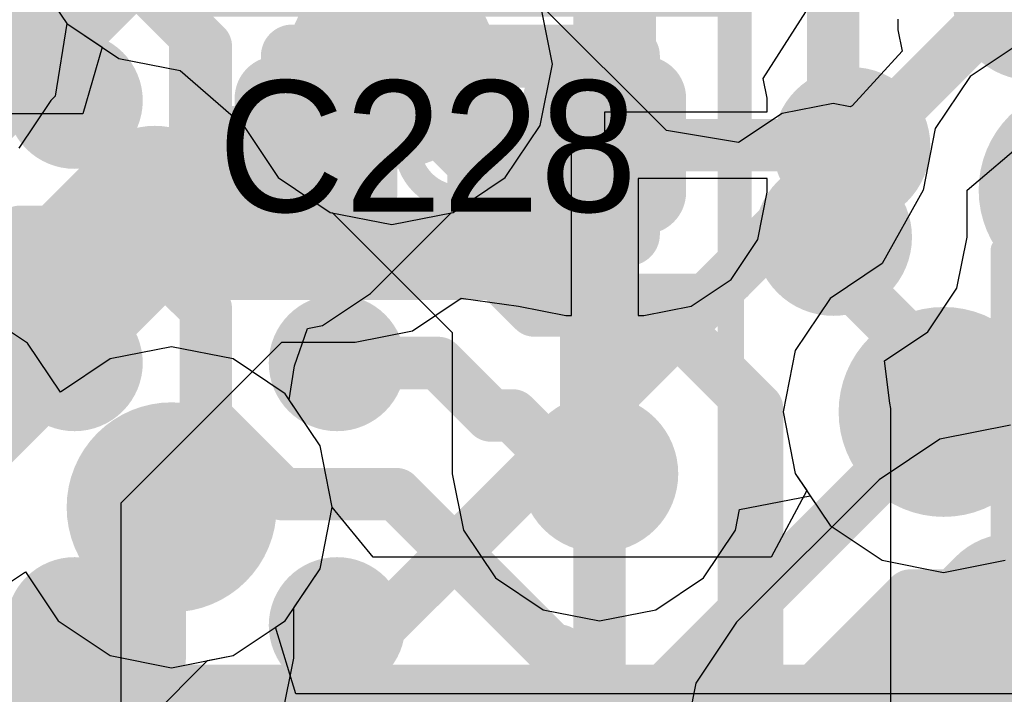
# Model space of a CAD drawing. Header units: millimetres. Extents: x -2 to 68, y -2 to 27.4.
# Tile 445 of 594: x 54.4 to 56.3, y 3.1 to 4.4. Entities that reach past the tile are written whole.
import ezdxf

# ---------------------------------------------------------------- set-up
doc = ezdxf.new("R2010")
doc.units = ezdxf.units.MM
for name, color, linetype in [('BottomLayer', 5, 'Continuous'), ('BottomPaste', 16, 'Continuous'), ('BottomSolder', 6, 'Continuous'), ('DrillGuide', 244, 'Continuous'), ('Mechanical10', 56, 'Continuous'), ('Mechanical13', 56, 'Continuous'), ('Mechanical15', 56, 'Continuous'), ('Mechanical2', 216, 'Continuous'), ('Mechanical6', 56, 'Continuous'), ('MidLayer1', 16, 'Continuous'), ('MidLayer2', 76, 'Continuous'), ('MidLayer3', 90, 'Continuous'), ('MidLayer4', 156, 'Continuous'), ('MidLayer5', 130, 'Continuous'), ('MidLayer6', 216, 'Continuous'), ('MidLayer7', 6, 'Continuous'), ('MidLayer8', 54, 'Continuous'), ('MultiLayer', 9, 'Continuous'), ('TopLayer', 1, 'Continuous'), ('TopPaste', 8, 'Continuous'), ('TopSolder', 216, 'Continuous'), ('ViaHoleLayer', 16, 'Continuous')]:
    doc.layers.add(name, color=color, linetype=linetype)

# ---------------------------------------------------------------- blocks, each defined once
blk = doc.blocks.new('RES_0603_72')
at = {"layer": 'Mechanical15', "const_width": 0.0499999}
for points in [[(-1.38999976, -0.6900011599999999), (-1.38999976, 0.6900011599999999)], [(-1.38999976, 0.6900011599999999), (1.38999976, 0.6900011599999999)]]:
    blk.add_lwpolyline(points, dxfattribs=at)
at = {"layer": 'Mechanical15', "const_width": 0.02499868}
blk.add_lwpolyline([(-1.4024991, 0.6900011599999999, 1), (-1.37750042, 0.6900011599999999, 1)], format="xyb", close=True, dxfattribs=at)
blk.add_lwpolyline([(-1.4024991, 0.6900011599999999, 1), (-1.37750042, 0.6900011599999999, 1)], format="xyb", close=True, dxfattribs=at)
blk = doc.blocks.new('BGA169C50P13X13_700X700X60_B_102')
at = {"layer": 'BottomLayer', "const_width": 0.0999998}
for points in [[(-3.04999898, 1.00000054, 1), (-2.94999918, 1.00000054, 1)], [(-2.54999998, 1.00000054, 1), (-2.45000018, 1.00000054, 1)], [(-3.04999898, 0.50000154, 1), (-2.94999918, 0.50000154, 1)], [(-2.54999998, 0.50000154, 1), (-2.45000018, 0.50000154, 1)], [(-3.04999898, 0, 1), (-2.94999918, 0, 1)], [(-2.54999998, 0, 1), (-2.45000018, 0, 1)]]:
    blk.add_lwpolyline(points, format="xyb", close=True, dxfattribs=at)
at = {"layer": 'BottomPaste', "const_width": 0.0999998}
for points in [[(-3.04999898, 1.00000054, 1), (-2.94999918, 1.00000054, 1)], [(-2.54999998, 1.00000054, 1), (-2.45000018, 1.00000054, 1)], [(-3.04999898, 0.50000154, 1), (-2.94999918, 0.50000154, 1)], [(-2.54999998, 0.50000154, 1), (-2.45000018, 0.50000154, 1)], [(-3.04999898, 0, 1), (-2.94999918, 0, 1)], [(-2.54999998, 0, 1), (-2.45000018, 0, 1)]]:
    blk.add_lwpolyline(points, format="xyb", close=True, dxfattribs=at)
at = {"layer": 'BottomSolder', "const_width": 0.12999974}
for points in [[(-3.06499768, 1.00000054, 1), (-2.93500048, 1.00000054, 1)], [(-2.56499868, 1.00000054, 1), (-2.43500148, 1.00000054, 1)], [(-3.06499768, 0.50000154, 1), (-2.93500048, 0.50000154, 1)], [(-2.56499868, 0.50000154, 1), (-2.43500148, 0.50000154, 1)], [(-3.06499768, 0, 1), (-2.93500048, 0, 1)], [(-2.56499868, 0, 1), (-2.43500148, 0, 1)]]:
    blk.add_lwpolyline(points, format="xyb", close=True, dxfattribs=at)
at = {"layer": 'Mechanical10', "const_width": 0.0999998}
blk.add_lwpolyline([(-3.49999808, 3.50000062), (-3.49999808, -3.49999808)], dxfattribs=at)
at = {"layer": 'Mechanical6', "const_width": 0.0499999}
blk.add_lwpolyline([(-3.75000012, 3.75000012), (-3.75000012, -3.75000012)], dxfattribs=at)
blk = doc.blocks.new('CAP_0201_109')
at = {"layer": 'Mechanical13', "const_width": 0.11999976}
for points in [[(-0.31999936, 0.16999966), (-0.31999936, -0.16999966)], [(0.31999936, 0.16999966), (-0.31999936, 0.16999966)], [(0.31999936, 0.16999966), (0.31999936, -0.16999966)], [(0.31999936, -0.16999966), (-0.31999936, -0.16999966)]]:
    blk.add_lwpolyline(points, dxfattribs=at)
at = {"layer": 'Mechanical13', "const_width": 0.05999988}
for points in [[(-0.3499993, 0.16999966, 1), (-0.28999942, 0.16999966, 1)], [(-0.3499993, 0.16999966, 1), (-0.28999942, 0.16999966, 1)], [(0.28999942, 0.16999966, 1), (0.3499993, 0.16999966, 1)], [(0.28999942, 0.16999966, 1), (0.3499993, 0.16999966, 1)], [(-0.3499993, -0.16999966, 1), (-0.28999942, -0.16999966, 1)], [(-0.3499993, -0.16999966, 1), (-0.28999942, -0.16999966, 1)], [(0.28999942, -0.16999966, 1), (0.3499993, -0.16999966, 1)], [(0.28999942, -0.16999966, 1), (0.3499993, -0.16999966, 1)]]:
    blk.add_lwpolyline(points, format="xyb", close=True, dxfattribs=at)
at = {"layer": 'Mechanical15', "const_width": 0.0499999}
for points in [[(-0.5299989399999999, 0.26999946), (-0.5299989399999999, -0.26999946)], [(0.5299989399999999, 0.26999946), (-0.5299989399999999, 0.26999946)], [(0.5299989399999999, 0.26999946), (0.5299989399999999, -0.26999946)], [(0, 0.135001), (0, -0.135001)], [(0.135001, 0), (-0.135001, 0)], [(0.5299989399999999, -0.26999946), (-0.5299989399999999, -0.26999946)]]:
    blk.add_lwpolyline(points, dxfattribs=at)
at = {"layer": 'Mechanical15'}
for points, const_width in [([(-0.54249828, 0.26999946, 1), (-0.5174996, 0.26999946, 1)], 0.02499868), ([(-0.54249828, 0.26999946, 1), (-0.5174996, 0.26999946, 1)], 0.02499868), ([(0.5174996, 0.26999946, 1), (0.54249828, 0.26999946, 1)], 0.02499868), ([(0.5174996, 0.26999946, 1), (0.54249828, 0.26999946, 1)], 0.02499868), ([(-0.01249934, 0.135001, 1), (0.01249934, 0.135001, 1)], 0.02499868), ([(0.10130028, 0, 1), (-0.10130028, 0, 1)], 0.0499999), ([(-0.14750034, 0, 1), (-0.12250166, 0, 1)], 0.02499868), ([(-0.11379962, 0, 1), (-0.08880094, 0, 1)], 0.02499868), ([(0.08880094, 0, 1), (0.11379962, 0, 1)], 0.02499868), ([(0.12250166, 0, 1), (0.14750034, 0, 1)], 0.02499868), ([(-0.01249934, -0.135001, 1), (0.01249934, -0.135001, 1)], 0.02499868), ([(-0.54249828, -0.26999946, 1), (-0.5174996, -0.26999946, 1)], 0.02499868), ([(-0.54249828, -0.26999946, 1), (-0.5174996, -0.26999946, 1)], 0.02499868), ([(0.5174996, -0.26999946, 1), (0.54249828, -0.26999946, 1)], 0.02499868), ([(0.5174996, -0.26999946, 1), (0.54249828, -0.26999946, 1)], 0.02499868)]:
    blk.add_lwpolyline(points, format="xyb", close=True, dxfattribs=dict(at, const_width=const_width))
at = {"layer": 'TopLayer', "const_width": 0.08059928}
for points in [[(-0.3896995, 0.08940038, 1), (-0.30910022, 0.08940038, 1)], [(-0.24090122, 0.08940038, 1), (-0.16030194, 0.08940038, 1)], [(0.16030194, 0.08940038, 1), (0.24090122, 0.08940038, 1)], [(0.30910022, 0.08940038, 1), (0.3896995, 0.08940038, 1)], [(-0.3896995, -0.08940038, 1), (-0.30910022, -0.08940038, 1)], [(-0.24090122, -0.08940038, 1), (-0.16030194, -0.08940038, 1)], [(0.16030194, -0.08940038, 1), (0.24090122, -0.08940038, 1)], [(0.30910022, -0.08940038, 1), (0.3896995, -0.08940038, 1)]]:
    blk.add_lwpolyline(points, format="xyb", close=True, dxfattribs=at)
at = {"layer": 'TopLayer'}
for points in [[(-0.20060158, 0.16999966), (-0.34939986, 0.16999966), (-0.20060158, -0.16999966), (-0.34939986, -0.16999966)], [(0.20060158, -0.16999966), (0.34939986, -0.16999966), (0.20060158, 0.16999966), (0.34939986, 0.16999966)], [(-0.1200023, 0.08940038), (-0.4299991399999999, 0.08940038), (-0.1200023, -0.08940038), (-0.4299991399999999, -0.08940038)], [(0.1200023, -0.08940038), (0.4299991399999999, -0.08940038), (0.1200023, 0.08940038), (0.4299991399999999, 0.08940038)]]:
    blk.add_solid(points, dxfattribs=at)
at = {"layer": 'TopPaste', "const_width": 0.08059928}
for points in [[(-0.3896995, 0.08940038, 1), (-0.30910022, 0.08940038, 1)], [(-0.24090122, 0.08940038, 1), (-0.16030194, 0.08940038, 1)], [(0.16030194, 0.08940038, 1), (0.24090122, 0.08940038, 1)], [(0.30910022, 0.08940038, 1), (0.3896995, 0.08940038, 1)], [(-0.3896995, -0.08940038, 1), (-0.30910022, -0.08940038, 1)], [(-0.24090122, -0.08940038, 1), (-0.16030194, -0.08940038, 1)], [(0.16030194, -0.08940038, 1), (0.24090122, -0.08940038, 1)], [(0.30910022, -0.08940038, 1), (0.3896995, -0.08940038, 1)]]:
    blk.add_lwpolyline(points, format="xyb", close=True, dxfattribs=at)
at = {"layer": 'TopPaste'}
for points in [[(-0.20060158, 0.16999966), (-0.34939986, 0.16999966), (-0.20060158, -0.16999966), (-0.34939986, -0.16999966)], [(0.20060158, -0.16999966), (0.34939986, -0.16999966), (0.20060158, 0.16999966), (0.34939986, 0.16999966)], [(-0.1200023, 0.08940038), (-0.4299991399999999, 0.08940038), (-0.1200023, -0.08940038), (-0.4299991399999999, -0.08940038)], [(0.1200023, -0.08940038), (0.4299991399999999, -0.08940038), (0.1200023, 0.08940038), (0.4299991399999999, 0.08940038)]]:
    blk.add_solid(points, dxfattribs=at)
at = {"layer": 'TopSolder', "const_width": 0.08059928}
for points in [[(-0.3896995, 0.08940038, 1), (-0.30910022, 0.08940038, 1)], [(-0.24090122, 0.08940038, 1), (-0.16030194, 0.08940038, 1)], [(0.16030194, 0.08940038, 1), (0.24090122, 0.08940038, 1)], [(0.30910022, 0.08940038, 1), (0.3896995, 0.08940038, 1)], [(-0.3896995, -0.08940038, 1), (-0.30910022, -0.08940038, 1)], [(-0.24090122, -0.08940038, 1), (-0.16030194, -0.08940038, 1)], [(0.16030194, -0.08940038, 1), (0.24090122, -0.08940038, 1)], [(0.30910022, -0.08940038, 1), (0.3896995, -0.08940038, 1)]]:
    blk.add_lwpolyline(points, format="xyb", close=True, dxfattribs=at)
at = {"layer": 'TopSolder'}
for points in [[(-0.20060158, 0.16999966), (-0.34939986, 0.16999966), (-0.20060158, -0.16999966), (-0.34939986, -0.16999966)], [(0.20060158, -0.16999966), (0.34939986, -0.16999966), (0.20060158, 0.16999966), (0.34939986, 0.16999966)], [(-0.1200023, 0.08940038), (-0.4299991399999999, 0.08940038), (-0.1200023, -0.08940038), (-0.4299991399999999, -0.08940038)], [(0.1200023, -0.08940038), (0.4299991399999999, -0.08940038), (0.1200023, 0.08940038), (0.4299991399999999, 0.08940038)]]:
    blk.add_solid(points, dxfattribs=at)

msp = doc.modelspace()

# ---------------------------------------------------------------- linework, layer by layer
at = {"layer": 'BottomLayer'}
for p, q in [((56.2151403, 4.054221), (56.33808138, 4.158968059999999)), ((56.2151403, 3.9648257), (56.2151403, 4.054221)), ((56.19573723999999, 3.86728208), (56.2151403, 3.9648257)), ((56.14048208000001, 3.7845873), (56.19573723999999, 3.86728208)), ((56.05778984, 3.72933214), (56.14048208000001, 3.7845873)), ((56.06785585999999, 3.64836964), (56.05778984, 3.72933214)), ((56.06989802, 3.63810804), (56.06785585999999, 3.64836964)), ((56.06989802, 3.63195362), (56.06989802, 3.63810804)), ((56.06990055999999, 3.631930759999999), (56.06989802, 3.63195362)), ((56.06990055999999, 2.9655008), (56.06990055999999, 3.631930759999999))]:
    msp.add_line(p, q, dxfattribs=at)
for points, const_width in [([(56.26308026, 4.41386468, 1), (56.41307741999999, 4.41386468, 1)], 0.1499997), ([(54.74000228, 4.328541, 1), (54.78999964, 4.328541, 1)], 0.0499999), ([(54.74000228, 4.328541, 1), (54.78999964, 4.328541, 1)], 0.0499999), ([(54.49000278, 4.224990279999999, 1), (54.54000014, 4.224990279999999, 1)], 0.0499999), ([(54.99000177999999, 4.224990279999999, 1), (55.03999913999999, 4.224990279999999, 1)], 0.0499999), ([(54.74000228, 4.12143956, 1), (54.78999964, 4.12143956, 1)], 0.0499999), ([(54.74000228, 4.12143956, 1), (54.78999964, 4.12143956, 1)], 0.0499999), ([(54.75000226, 4.11143958, 1), (54.79999961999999, 4.11143958, 1)], 0.0499999), ([(54.75000226, 4.11143958, 1), (54.79999961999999, 4.11143958, 1)], 0.0499999), ([(54.75000226, 4.101383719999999, 1), (54.79999961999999, 4.101383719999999, 1)], 0.0499999), ([(54.75000226, 4.101383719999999, 1), (54.79999961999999, 4.101383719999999, 1)], 0.0499999), ([(55.8852451, 3.9648257, 1), (56.03524225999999, 3.9648257, 1)], 0.1499997), ([(54.38645459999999, 3.97498824, 1), (54.43645195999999, 3.97498824, 1)], 0.0499999), ([(54.38645459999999, 3.97498824, 1), (54.43645195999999, 3.97498824, 1)], 0.0499999), ([(54.59355604, 3.97498824, 1), (54.64355339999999, 3.97498824, 1)], 0.0499999), ([(54.59355604, 3.97498824, 1), (54.64355339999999, 3.97498824, 1)], 0.0499999), ([(54.87639773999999, 3.97498824, 1), (54.92639509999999, 3.97498824, 1)], 0.0499999), ([(54.87639773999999, 3.97498824, 1), (54.92639509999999, 3.97498824, 1)], 0.0499999), ([(55.21574428, 3.97498824, 1), (55.26574164, 3.97498824, 1)], 0.0499999), ([(55.21574428, 3.97498824, 1), (55.26574164, 3.97498824, 1)], 0.0499999), ([(55.93524499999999, 3.9648257, 1), (55.98524235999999, 3.9648257, 1)], 0.0499999), ([(54.74000482, 3.82853946, 1), (54.79000217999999, 3.82853946, 1)], 0.0499999), ([(54.74000482, 3.82853946, 1), (54.79000217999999, 3.82853946, 1)], 0.0499999), ([(55.36574144, 3.82499108, 1), (55.4157388, 3.82499108, 1)], 0.0499999), ([(55.36574144, 3.82499108, 1), (55.4157388, 3.82499108, 1)], 0.0499999), ([(55.59694748, 3.82499108, 1), (55.64694484, 3.82499108, 1)], 0.0499999), ([(55.59694748, 3.82499108, 1), (55.64694484, 3.82499108, 1)], 0.0499999), ([(55.608093, 3.813845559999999, 1), (55.65809036, 3.813845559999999, 1)], 0.0499999), ([(55.608093, 3.813845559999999, 1), (55.65809036, 3.813845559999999, 1)], 0.0499999), ([(55.61426520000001, 3.813845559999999, 1), (55.66426256, 3.813845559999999, 1)], 0.0499999), ([(55.61426520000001, 3.813845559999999, 1), (55.66426256, 3.813845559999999, 1)], 0.0499999), ([(54.49000531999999, 3.72498874, 1), (54.54000267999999, 3.72498874, 1)], 0.0499999), ([(54.99000431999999, 3.72498874, 1), (55.04000168, 3.72498874, 1)], 0.0499999), ([(55.18290208, 3.72498874, 1), (55.23289944, 3.72498874, 1)], 0.0499999), ([(55.18290208, 3.72498874, 1), (55.23289944, 3.72498874, 1)], 0.0499999), ([(55.79000272, 3.63810804, 1), (55.84000008, 3.63810804, 1)], 0.0499999), ([(55.79000272, 3.63810804, 1), (55.84000008, 3.63810804, 1)], 0.0499999), ([(55.79000272, 3.63193584, 1), (55.84000008, 3.63193584, 1)], 0.0499999), ([(55.79000272, 3.63193584, 1), (55.84000008, 3.63193584, 1)], 0.0499999), ([(55.79000525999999, 3.6319333, 1), (55.84000261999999, 3.6319333, 1)], 0.0499999), ([(55.79000525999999, 3.6319333, 1), (55.84000261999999, 3.6319333, 1)], 0.0499999), ([(54.74000482, 3.621438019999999, 1), (54.79000217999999, 3.621438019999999, 1)], 0.0499999), ([(54.74000482, 3.621438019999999, 1), (54.79000217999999, 3.621438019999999, 1)], 0.0499999), ([(55.28289933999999, 3.624991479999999, 1), (55.33289669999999, 3.624991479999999, 1)], 0.0499999), ([(55.28289933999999, 3.624991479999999, 1), (55.33289669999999, 3.624991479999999, 1)], 0.0499999), ([(55.32473821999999, 3.624991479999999, 1), (55.37473558, 3.624991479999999, 1)], 0.0499999), ([(55.32473821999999, 3.624991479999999, 1), (55.37473558, 3.624991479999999, 1)], 0.0499999), ([(55.44000342, 3.51384616, 1), (55.59000057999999, 3.51384616, 1)], 0.1499997), ([(55.43588353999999, 3.51384616, 1), (55.48588089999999, 3.51384616, 1)], 0.0499999), ([(55.43588353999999, 3.51384616, 1), (55.48588089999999, 3.51384616, 1)], 0.0499999), ([(55.49000332, 3.51384616, 1), (55.54000068, 3.51384616, 1)], 0.0499999), ([(54.88645359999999, 3.47498924, 1), (54.93645095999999, 3.47498924, 1)], 0.0499999), ([(54.88645359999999, 3.47498924, 1), (54.93645095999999, 3.47498924, 1)], 0.0499999), ([(55.10294034, 3.47498924, 1), (55.1529377, 3.47498924, 1)], 0.0499999), ([(55.10294034, 3.47498924, 1), (55.1529377, 3.47498924, 1)], 0.0499999), ([(55.40145383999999, 3.17647574, 1), (55.45145119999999, 3.17647574, 1)], 0.0499999), ([(55.40145383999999, 3.17647574, 1), (55.45145119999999, 3.17647574, 1)], 0.0499999), ([(55.41426814, 3.17647574, 1), (55.4642655, 3.17647574, 1)], 0.0499999), ([(55.41426814, 3.17647574, 1), (55.4642655, 3.17647574, 1)], 0.0499999)]:
    msp.add_lwpolyline(points, format="xyb", close=True, dxfattribs=dict(at, const_width=const_width))
at = {"layer": 'BottomLayer', "const_width": 0.0999998}
for points in [[(54.61855217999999, 4.47498978), (54.76500095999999, 4.328541)], [(55.96024368, 3.9648257), (55.96024368, 4.48519804)], [(55.01500046, 4.224990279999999), (55.24884302, 4.458832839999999)], [(54.76500095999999, 4.12143956), (54.76500095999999, 4.328541)], [(54.32357944, 4.224990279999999), (54.51500145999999, 4.224990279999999)], [(54.76500095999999, 4.12143956), (54.77500094, 4.11143958)], [(54.77500094, 4.101383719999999), (54.77500094, 4.11143958)], [(54.77500094, 4.101383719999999), (54.90139641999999, 3.97498824)], [(54.18058506, 3.74412002), (54.41145328, 3.97498824)], [(54.41145328, 3.97498824), (54.61855471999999, 3.97498824)], [(54.61855471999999, 3.97498824), (54.76500349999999, 3.82853946)], [(54.90139641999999, 3.97498824), (55.24074296, 3.97498824)], [(55.24074296, 3.97498824), (55.39074012, 3.82499108)], [(54.76500349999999, 3.621438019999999), (54.76500349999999, 3.82853946)], [(55.39074012, 3.82499108), (55.62194616, 3.82499108)], [(55.62194616, 3.82499108), (55.63309168, 3.813845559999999)], [(55.63309168, 3.813845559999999), (55.63926388, 3.813845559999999)], [(55.63926388, 3.813845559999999), (55.81500139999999, 3.63810804)], [(54.26500196, 3.4749867), (54.51500399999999, 3.72498874)], [(55.01500299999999, 3.72498874), (55.20790076, 3.72498874)], [(55.20790076, 3.72498874), (55.30789802, 3.624991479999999)], [(55.81500139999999, 3.63193584), (55.81500139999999, 3.63810804)], [(55.81500139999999, 3.63193584), (55.81500393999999, 3.6319333)], [(55.81500393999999, 2.85992062), (55.81500393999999, 3.6319333)], [(54.76500349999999, 3.621438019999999), (54.91145227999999, 3.47498924)], [(55.30789802, 3.624991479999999), (55.3497369, 3.624991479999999)], [(55.3497369, 3.624991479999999), (55.46088221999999, 3.51384616)], [(55.46088221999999, 3.51384616), (55.515002, 3.51384616)], [(54.91145227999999, 3.47498924), (55.12793901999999, 3.47498924)], [(55.12793901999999, 3.47498924), (55.42645252, 3.17647574)], [(55.42645252, 3.17647574), (55.43926681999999, 3.17647574)], [(55.43926681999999, 3.17647574), (55.61500434, 3.00073822)]]:
    msp.add_lwpolyline(points, dxfattribs=at)
at = {"layer": 'DrillGuide'}
for points, const_width in [([(55.06932089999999, 4.2946574, 1), (55.16932069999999, 4.2946574, 1)], 0.0999998), ([(55.97015476, 4.13881824, 1), (56.02015212, 4.13881824, 1)], 0.0499999), ([(54.64294888, 4.02700236, 1), (54.69294624, 4.02700236, 1)], 0.0499999), ([(55.93524499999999, 3.9648257, 1), (55.98524235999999, 3.9648257, 1)], 0.0499999), ([(56.12045418, 3.63170724, 1), (56.22045398, 3.63170724, 1)], 0.0999998), ([(55.49000332, 3.51384616, 1), (55.54000068, 3.51384616, 1)], 0.0499999), ([(54.64999992, 3.45000834, 1), (54.74999972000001, 3.45000834, 1)], 0.0999998)]:
    msp.add_lwpolyline(points, format="xyb", close=True, dxfattribs=dict(at, const_width=const_width))
at = {"layer": 'MidLayer1'}
for p, q in [((54.43384846, 4.47102992), (54.50015262, 4.37179466)), ((55.42519776, 4.2946574), (55.40191358, 4.411710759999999)), ((54.50015262, 4.37179466), (54.47816638, 4.233745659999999)), ((56.32014897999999, 4.33719732), (56.22091371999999, 4.27089316)), ((55.40191358, 4.177604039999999), (55.42519776, 4.2946574)), ((56.22091371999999, 4.27089316), (56.15460955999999, 4.1716579)), ((54.46968532, 4.2252646), (54.40890566, 4.13429958)), ((54.47816638, 4.233745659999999), (54.46968532, 4.2252646)), ((55.33560942, 4.07836878), (55.40191358, 4.177604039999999)), ((56.15460955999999, 4.1716579), (56.13132538, 4.054607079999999)), ((55.23637416, 4.012064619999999), (55.33560942, 4.07836878)), ((56.13132538, 4.054607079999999), (56.05339818, 3.91429748)), ((55.07862746, 3.857439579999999), (55.23247780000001, 4.01128992)), ((55.23247780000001, 4.01128992), (55.23637416, 4.012064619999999)), ((56.05339818, 3.91429748), (55.95416545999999, 3.84799586)), ((54.98766498, 3.79665992), (55.07862746, 3.857439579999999)), ((55.95416545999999, 3.84799586), (55.8878613, 3.7487606)), ((54.93431989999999, 3.7195379), (54.95847276, 3.79085348)), ((54.95847276, 3.79085348), (54.98766498, 3.79665992)), ((55.8878613, 3.7487606), (55.86457712, 3.63170724)), ((54.92414719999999, 3.65453676), (54.93431989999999, 3.7195379)), ((54.9825926, 3.5670617), (54.92414719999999, 3.65453676)), ((55.86457712, 3.63170724), (55.8878613, 3.51465388)), ((55.00587677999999, 3.45000834), (54.9825926, 3.5670617)), ((55.8878613, 3.51465388), (55.95416545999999, 3.41541862)), ((54.9825926, 3.33295498), (55.00587677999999, 3.45000834)), ((55.95416545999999, 3.41541862), (56.05340072, 3.34911446)), ((56.05340072, 3.34911446), (56.17045407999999, 3.32583028)), ((56.17045407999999, 3.32583028), (56.28750743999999, 3.34911446)), ((54.32638867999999, 3.26358758), (54.42135928, 3.32704186)), ((54.42135928, 3.32704186), (54.48371119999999, 3.23371972)), ((54.91628844, 3.23371972), (54.9825926, 3.33295498)), ((54.48371119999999, 3.23371972), (54.58294646, 3.16741556)), ((54.81705317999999, 3.16741556), (54.91628844, 3.23371972)), ((54.58294646, 3.16741556), (54.69999982, 3.14413138)), ((54.69999982, 3.14413138), (54.81705317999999, 3.16741556))]:
    msp.add_line(p, q, dxfattribs=at)
for points, const_width in [([(55.019321, 4.2946574, 1), (55.2193206, 4.2946574, 1)], 0.1999996), ([(55.08182024, 4.2946574, 1), (55.15682136, 4.2946574, 1)], 0.07499858), ([(55.92015486, 4.13881824, 1), (56.07015201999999, 4.13881824, 1)], 0.1499997), ([(56.33720253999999, 4.05460454, 1), (56.53720214, 4.05460454, 1)], 0.1999996), ([(54.59294898, 4.02700236, 1), (54.74294613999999, 4.02700236, 1)], 0.1499997), ([(54.65914646, 4.055701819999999, 1), (54.73414758, 4.055701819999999, 1)], 0.07499858), ([(54.65914646, 4.055701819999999, 1), (54.73414758, 4.055701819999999, 1)], 0.07499858), ([(54.84286466, 4.055701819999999, 1), (54.91786578, 4.055701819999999, 1)], 0.07499858), ([(54.84286466, 4.055701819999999, 1), (54.91786578, 4.055701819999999, 1)], 0.07499858), ([(54.630447, 4.02700236, 1), (54.70544812, 4.02700236, 1)], 0.07499858), ([(56.07045427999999, 3.63170724, 1), (56.27045388, 3.63170724, 1)], 0.1999996), ([(54.60000002, 3.45000834, 1), (54.79999961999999, 3.45000834, 1)], 0.1999996)]:
    msp.add_lwpolyline(points, format="xyb", close=True, dxfattribs=dict(at, const_width=const_width))
at = {"layer": 'MidLayer1', "const_width": 0.1499997}
for points in [[(54.88036521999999, 4.055701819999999), (55.1193208, 4.2946574)], [(54.66794756, 4.02700236), (54.69664702, 4.055701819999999)], [(54.69664702, 4.055701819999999), (54.88036521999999, 4.055701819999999)]]:
    msp.add_lwpolyline(points, dxfattribs=at)
at = {"layer": 'MidLayer2'}
for p, q in [((54.43384846, 4.47102992), (54.50015262, 4.37179466)), ((55.42519776, 4.2946574), (55.40191358, 4.411710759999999)), ((54.50015262, 4.37179466), (54.59938788, 4.3054905)), ((56.32014897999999, 4.33719732), (56.22091371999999, 4.27089316)), ((54.59938788, 4.3054905), (54.7164387, 4.28220632)), ((54.7164387, 4.28220632), (54.83672802, 4.1776015)), ((55.40191358, 4.177604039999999), (55.42519776, 4.2946574)), ((56.22091371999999, 4.27089316), (56.15460955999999, 4.1716579)), ((54.83672802, 4.1776015), (54.90303218, 4.07836878)), ((55.33560942, 4.07836878), (55.40191358, 4.177604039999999)), ((56.15460955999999, 4.1716579), (56.13132538, 4.054607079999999)), ((54.90303218, 4.07836878), (55.00226744, 4.012064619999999)), ((55.23637416, 4.012064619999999), (55.33560942, 4.07836878)), ((56.13132538, 4.054607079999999), (56.05339818, 3.91429748)), ((55.00226744, 4.012064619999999), (55.1193208, 3.98878044)), ((55.1193208, 3.98878044), (55.23637416, 4.012064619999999)), ((56.05339818, 3.91429748), (55.95416545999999, 3.84799586)), ((55.95416545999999, 3.84799586), (55.8878613, 3.7487606)), ((54.42562393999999, 3.76246898), (54.32638867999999, 3.82877314)), ((54.48797586, 3.669146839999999), (54.42562393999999, 3.76246898)), ((54.69999982, 3.7558853), (54.58294646, 3.73260112)), ((54.81705317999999, 3.73260112), (54.69999982, 3.7558853)), ((54.58294646, 3.73260112), (54.48797586, 3.669146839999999)), ((54.91628844, 3.66629696), (54.81705317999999, 3.73260112)), ((55.8878613, 3.7487606), (55.86457712, 3.63170724)), ((54.9825926, 3.5670617), (54.91628844, 3.66629696)), ((55.86457712, 3.63170724), (55.8878613, 3.51465388)), ((55.00587677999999, 3.45001088), (54.9825926, 3.5670617)), ((55.8878613, 3.51465388), (55.90974086, 3.48190566)), ((55.90974086, 3.48190566), (55.84185681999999, 3.35490566)), ((55.08392589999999, 3.35490566), (55.00587677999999, 3.45001088)), ((55.84185681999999, 3.35490566), (55.08392589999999, 3.35490566))]:
    msp.add_line(p, q, dxfattribs=at)
at = {"layer": 'MidLayer2', "const_width": 0.1999996}
for points in [[(55.019321, 4.2946574, 1), (55.2193206, 4.2946574, 1)], [(56.33720253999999, 4.05460454, 1), (56.53720214, 4.05460454, 1)], [(56.07045427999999, 3.63170724, 1), (56.27045388, 3.63170724, 1)], [(54.60000002, 3.45000834, 1), (54.79999961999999, 3.45000834, 1)]]:
    msp.add_lwpolyline(points, format="xyb", close=True, dxfattribs=at)
at = {"layer": 'MidLayer2', "const_width": 0.0999998}
msp.add_lwpolyline([(51.27500032, 3.10000904), (57.27500102, 3.10000904)], dxfattribs=at)
at = {"layer": 'MidLayer3'}
for p, q in [((54.43384846, 4.47102992), (54.50015262, 4.37179466)), ((55.42519776, 4.2946574), (55.40191358, 4.411710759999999)), ((54.50015262, 4.37179466), (54.59938788, 4.3054905)), ((56.32014897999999, 4.33719732), (56.22091371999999, 4.27089316)), ((54.59938788, 4.3054905), (54.7164387, 4.28220632)), ((54.7164387, 4.28220632), (54.83672802, 4.1776015)), ((55.40191358, 4.177604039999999), (55.42519776, 4.2946574)), ((56.22091371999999, 4.27089316), (56.15460955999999, 4.1716579)), ((54.83672802, 4.1776015), (54.90303218, 4.07836878)), ((55.33560942, 4.07836878), (55.40191358, 4.177604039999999)), ((56.15460955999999, 4.1716579), (56.13132538, 4.054607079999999)), ((54.90303218, 4.07836878), (55.00226744, 4.012064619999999)), ((55.23637416, 4.012064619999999), (55.33560942, 4.07836878)), ((56.13132538, 4.054607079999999), (56.05339818, 3.91429748)), ((55.00226744, 4.012064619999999), (55.1193208, 3.98878044)), ((55.1193208, 3.98878044), (55.23637416, 4.012064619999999)), ((56.05339818, 3.91429748), (55.95416545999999, 3.84799586)), ((55.95416545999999, 3.84799586), (55.8878613, 3.7487606)), ((54.42562393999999, 3.76246898), (54.32638867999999, 3.82877314)), ((54.48797586, 3.669146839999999), (54.42562393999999, 3.76246898)), ((54.69999982, 3.7558853), (54.58294646, 3.73260112)), ((54.81705317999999, 3.73260112), (54.69999982, 3.7558853)), ((54.58294646, 3.73260112), (54.48797586, 3.669146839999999)), ((54.91628844, 3.66629696), (54.81705317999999, 3.73260112)), ((55.8878613, 3.7487606), (55.86457712, 3.63170724)), ((54.9825926, 3.5670617), (54.91628844, 3.66629696)), ((55.86457712, 3.63170724), (55.8878613, 3.51465388)), ((55.00587677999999, 3.45000834), (54.9825926, 3.5670617)), ((55.8878613, 3.51465388), (55.95416545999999, 3.41541862)), ((54.9825926, 3.33295498), (55.00587677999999, 3.45000834)), ((55.95416545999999, 3.41541862), (56.05340072, 3.34911446)), ((56.05340072, 3.34911446), (56.17045407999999, 3.32583028)), ((56.17045407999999, 3.32583028), (56.28750743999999, 3.34911446)), ((54.91628844, 3.23371972), (54.9825926, 3.33295498)), ((54.81705317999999, 3.16741556), (54.91628844, 3.23371972)), ((54.478174, 2.86770572), (54.76815817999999, 3.1576899)), ((54.76815817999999, 3.1576899), (54.81705317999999, 3.16741556))]:
    msp.add_line(p, q, dxfattribs=at)
for points, const_width in [([(55.019321, 4.2946574, 1), (55.2193206, 4.2946574, 1)], 0.1999996), ([(56.33720253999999, 4.05460454, 1), (56.53720214, 4.05460454, 1)], 0.1999996), ([(56.07045427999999, 3.63170724, 1), (56.27045388, 3.63170724, 1)], 0.1999996), ([(54.60000002, 3.45000834, 1), (54.79999961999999, 3.45000834, 1)], 0.1999996), ([(54.67500114, 3.45000834, 1), (54.7249985, 3.45000834, 1)], 0.0499999)]:
    msp.add_lwpolyline(points, format="xyb", close=True, dxfattribs=dict(at, const_width=const_width))
at = {"layer": 'MidLayer3', "const_width": 0.0999998}
msp.add_lwpolyline([(54.2979356, 3.04794412), (54.69999982, 3.45000834)], dxfattribs=at)
at = {"layer": 'MidLayer4'}
for p, q in [((54.43384846, 4.47102992), (54.50015262, 4.37179466)), ((55.64255318, 4.1679495), (55.40268827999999, 4.407814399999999)), ((54.50015262, 4.37179466), (54.59938788, 4.3054905)), ((56.08318222, 4.37995822), (56.08318222, 4.3597449)), ((56.08318222, 4.3597449), (56.09127466, 4.319059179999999)), ((56.09127466, 4.319059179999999), (55.996078, 4.21477948)), ((54.59938788, 4.3054905), (54.7164387, 4.28220632)), ((54.7164387, 4.28220632), (54.83672802, 4.1776015)), ((55.96024368, 4.21972232), (55.86270006, 4.20031926)), ((55.99268456, 4.213268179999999), (55.96024368, 4.21972232)), ((55.996078, 4.21477948), (55.99268456, 4.213268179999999)), ((55.86270006, 4.20031926), (55.78000782, 4.1450641)), ((54.83672802, 4.1776015), (54.90303218, 4.07836878)), ((55.78000782, 4.1450641), (55.64255318, 4.1679495)), ((54.90303218, 4.07836878), (55.00226744, 4.012064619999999)), ((55.00226744, 4.012064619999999), (55.0061638, 4.01128992)), ((55.0061638, 4.01128992), (55.23461648, 3.78283724)), ((54.42562393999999, 3.76246898), (54.32638867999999, 3.82877314)), ((55.23461648, 3.78283724), (55.23461648, 3.51384616)), ((54.48797586, 3.669146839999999), (54.42562393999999, 3.76246898)), ((54.69999982, 3.7558853), (54.58294646, 3.73260112)), ((54.81705317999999, 3.73260112), (54.69999982, 3.7558853)), ((54.58294646, 3.73260112), (54.48797586, 3.669146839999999)), ((54.91628844, 3.66629696), (54.81705317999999, 3.73260112)), ((54.9825926, 3.5670617), (54.91628844, 3.66629696)), ((55.00587677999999, 3.45000834), (54.9825926, 3.5670617)), ((55.23461648, 3.51384616), (55.2559601, 3.4065464)), ((55.78188742, 3.44598244), (55.91650996, 3.47177868)), ((55.91650996, 3.47177868), (55.95416545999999, 3.41541862)), ((54.9825926, 3.33295498), (55.00587677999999, 3.45000834)), ((55.7740439, 3.4065464), (55.78188742, 3.44598244)), ((55.95416545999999, 3.41541862), (56.05340072, 3.34911446)), ((55.2559601, 3.4065464), (55.31673976, 3.31558392)), ((55.71326423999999, 3.31558392), (55.7740439, 3.4065464)), ((56.05340072, 3.34911446), (56.17045407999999, 3.32583028)), ((56.17045407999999, 3.32583028), (56.28750743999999, 3.34911446)), ((54.93255206, 3.25806054), (54.9825926, 3.33295498)), ((55.31673976, 3.31558392), (55.40770224, 3.25480426)), ((55.62230176, 3.25480426), (55.71326423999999, 3.31558392)), ((54.93255206, 3.16215522), (54.93255206, 3.25806054)), ((55.40770224, 3.25480426), (55.515002, 3.23346064)), ((55.515002, 3.23346064), (55.62230176, 3.25480426)), ((54.91121097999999, 3.054858), (54.93255206, 3.16215522))]:
    msp.add_line(p, q, dxfattribs=at)
for points, const_width in [([(56.26308026, 4.41386468, 1), (56.41307741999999, 4.41386468, 1)], 0.1499997), ([(55.019321, 4.2946574, 1), (55.2193206, 4.2946574, 1)], 0.1999996), ([(55.08182024, 4.2946574, 1), (55.15682136, 4.2946574, 1)], 0.07499858), ([(56.33720253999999, 4.05460454, 1), (56.53720214, 4.05460454, 1)], 0.1999996), ([(55.8852451, 3.9648257, 1), (56.03524225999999, 3.9648257, 1)], 0.1499997), ([(55.93524499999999, 3.9648257, 1), (55.98524235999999, 3.9648257, 1)], 0.0499999), ([(55.47750144, 3.8989762, 1), (55.55250255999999, 3.8989762, 1)], 0.07499858), ([(55.47750144, 3.8989762, 1), (55.55250255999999, 3.8989762, 1)], 0.07499858), ([(55.93524499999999, 3.91070592, 1), (55.98524235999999, 3.91070592, 1)], 0.0499999), ([(55.93524499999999, 3.91070592, 1), (55.98524235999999, 3.91070592, 1)], 0.0499999), ([(56.07045427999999, 3.63170724, 1), (56.27045388, 3.63170724, 1)], 0.1999996), ([(56.1454554, 3.70049552, 1), (56.19545275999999, 3.70049552, 1)], 0.0499999), ([(56.1454554, 3.70049552, 1), (56.19545275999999, 3.70049552, 1)], 0.0499999), ([(56.1454554, 3.63170724, 1), (56.19545275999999, 3.63170724, 1)], 0.0499999), ([(55.44000342, 3.51384616, 1), (55.59000057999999, 3.51384616, 1)], 0.1499997), ([(54.60000002, 3.45000834, 1), (54.79999961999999, 3.45000834, 1)], 0.1999996), ([(55.47750144, 3.51384616, 1), (55.55250255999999, 3.51384616, 1)], 0.07499858), ([(54.66249926, 3.45000834, 1), (54.73750037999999, 3.45000834, 1)], 0.07499858), ([(54.61466598, 3.40217506, 1), (54.68966709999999, 3.40217506, 1)], 0.07499858), ([(54.61466598, 3.40217506, 1), (54.68966709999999, 3.40217506, 1)], 0.07499858), ([(54.61466598, 3.16215522, 1), (54.68966709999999, 3.16215522, 1)], 0.07499858), ([(54.61466598, 3.16215522, 1), (54.68966709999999, 3.16215522, 1)], 0.07499858)]:
    msp.add_lwpolyline(points, format="xyb", close=True, dxfattribs=dict(at, const_width=const_width))
for points, const_width in [([(55.1193208, 4.2946574), (55.515002, 3.8989762)], 0.1499997), ([(55.96024368, 3.91070592), (55.96024368, 3.9648257)], 0.0999998), ([(55.515002, 3.51384616), (55.515002, 3.8989762)], 0.1499997), ([(55.96024368, 3.91070592), (56.17045407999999, 3.70049552)], 0.0999998), ([(56.17045407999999, 3.63170724), (56.17045407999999, 3.70049552)], 0.0999998), ([(54.65216654, 3.40217506), (54.69999982, 3.45000834)], 0.1499997), ([(54.65216654, 3.16215522), (54.65216654, 3.40217506)], 0.1499997), ([(54.21499951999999, 2.7249882), (54.65216654, 3.16215522)], 0.1499997)]:
    msp.add_lwpolyline(points, dxfattribs=dict(at, const_width=const_width))
at = {"layer": 'MidLayer5'}
for p, q in [((54.43384846, 4.47102992), (54.50015262, 4.37179466)), ((54.50015262, 4.37179466), (54.56786139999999, 4.32655472)), ((54.56786139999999, 4.32655472), (54.53052848, 4.19955472)), ((54.53052848, 4.19955472), (53.99194433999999, 4.19955472))]:
    msp.add_line(p, q, dxfattribs=at)
at = {"layer": 'MidLayer5', "const_width": 0.0999998}
for points in [[(55.57245172, 4.09006294), (55.57245172, 4.970332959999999)], [(54.97416488, 3.10000904), (56.65090777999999, 4.77675194)], [(55.42704687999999, 3.9446581), (55.57245172, 4.09006294)], [(53.7771467, 3.9446581), (55.42704687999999, 3.9446581)], [(54.986174, 2.44742716), (56.17045407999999, 3.63170724)], [(56.31542712, 3.28170794), (56.52045338, 3.4867342)], [(55.0728261, 2.24742756), (56.10710648, 3.28170794)], [(56.10710648, 3.28170794), (56.31542712, 3.28170794)], [(53.26376697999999, 3.10000904), (54.97416488, 3.10000904)]]:
    msp.add_lwpolyline(points, dxfattribs=at)
at = {"layer": 'MidLayer5'}
for points, const_width in [([(55.019321, 4.2946574, 1), (55.2193206, 4.2946574, 1)], 0.1999996), ([(56.33720253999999, 4.05460454, 1), (56.53720214, 4.05460454, 1)], 0.1999996), ([(55.54745304, 4.09006294, 1), (55.5974504, 4.09006294, 1)], 0.0499999), ([(55.54745304, 4.09006294, 1), (55.5974504, 4.09006294, 1)], 0.0499999), ([(55.4020482, 3.9446581, 1), (55.45204555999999, 3.9446581, 1)], 0.0499999), ([(55.4020482, 3.9446581, 1), (55.45204555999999, 3.9446581, 1)], 0.0499999), ([(56.07045427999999, 3.63170724, 1), (56.27045388, 3.63170724, 1)], 0.1999996), ([(56.1454554, 3.63170724, 1), (56.19545275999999, 3.63170724, 1)], 0.0499999), ([(54.60000002, 3.45000834, 1), (54.79999961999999, 3.45000834, 1)], 0.1999996), ([(56.0821078, 3.28170794, 1), (56.13210515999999, 3.28170794, 1)], 0.0499999), ([(56.0821078, 3.28170794, 1), (56.13210515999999, 3.28170794, 1)], 0.0499999), ([(56.29042844, 3.28170794, 1), (56.3404258, 3.28170794, 1)], 0.0499999), ([(56.29042844, 3.28170794, 1), (56.3404258, 3.28170794, 1)], 0.0499999), ([(54.94916619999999, 3.10000904, 1), (54.99916355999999, 3.10000904, 1)], 0.0499999), ([(54.94916619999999, 3.10000904, 1), (54.99916355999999, 3.10000904, 1)], 0.0499999)]:
    msp.add_lwpolyline(points, format="xyb", close=True, dxfattribs=dict(at, const_width=const_width))
at = {"layer": 'MidLayer6'}
for p, q in [((54.43384846, 4.47102992), (54.50015262, 4.37179466)), ((55.42519776, 4.2946574), (55.40191358, 4.41170822)), ((54.50015262, 4.37179466), (54.59938788, 4.3054905)), ((56.32014897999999, 4.33719732), (56.22091371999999, 4.27089316)), ((54.59938788, 4.3054905), (54.7164387, 4.28220632)), ((54.7164387, 4.28220632), (54.83672802, 4.1776015)), ((55.40191358, 4.177604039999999), (55.42519776, 4.2946574)), ((56.22091371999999, 4.27089316), (56.15460955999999, 4.1716579)), ((54.83672802, 4.1776015), (54.90303218, 4.07836878)), ((55.33560942, 4.07836878), (55.40191358, 4.177604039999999)), ((56.15460955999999, 4.1716579), (56.13132538, 4.054607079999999)), ((54.90303218, 4.07836878), (55.00226744, 4.012064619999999)), ((55.23637416, 4.012064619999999), (55.33560942, 4.07836878)), ((56.13132538, 4.054607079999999), (56.05339818, 3.91429748)), ((55.00226744, 4.012064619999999), (55.1193208, 3.98878044)), ((55.1193208, 3.98878044), (55.23637416, 4.012064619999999)), ((56.05339818, 3.91429748), (55.95416545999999, 3.84799586)), ((55.95416545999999, 3.84799586), (55.8878613, 3.7487606)), ((54.42562393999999, 3.76246898), (54.32638867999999, 3.82877314)), ((54.48797586, 3.669146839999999), (54.42562393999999, 3.76246898)), ((54.69999982, 3.7558853), (54.58294646, 3.73260112)), ((54.81705317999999, 3.73260112), (54.69999982, 3.7558853)), ((54.58294646, 3.73260112), (54.48797586, 3.669146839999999)), ((54.91628844, 3.66629696), (54.81705317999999, 3.73260112)), ((55.8878613, 3.7487606), (55.86457712, 3.63170724)), ((54.9825926, 3.5670617), (54.91628844, 3.66629696)), ((55.86457712, 3.63170724), (55.8878613, 3.51465388)), ((55.00587677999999, 3.45000834), (54.9825926, 3.5670617)), ((55.8878613, 3.51465388), (55.95416545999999, 3.41541862)), ((54.9825926, 3.33295498), (55.00587677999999, 3.45000834)), ((55.95416545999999, 3.41541862), (56.05340072, 3.34911446)), ((56.05340072, 3.34911446), (56.17045407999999, 3.32583028)), ((56.17045407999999, 3.32583028), (56.28750743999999, 3.34911446)), ((54.91628844, 3.23371972), (54.9825926, 3.33295498)), ((54.89778453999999, 3.221355), (54.91628844, 3.23371972)), ((54.93630872, 3.094355), (54.89778453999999, 3.221355)), ((57.93485746, 3.094355), (54.93630872, 3.094355))]:
    msp.add_line(p, q, dxfattribs=at)
at = {"layer": 'MidLayer6', "const_width": 0.1999996}
for points in [[(55.019321, 4.2946574, 1), (55.2193206, 4.2946574, 1)], [(56.33720253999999, 4.05460454, 1), (56.53720214, 4.05460454, 1)], [(56.07045427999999, 3.63170724, 1), (56.27045388, 3.63170724, 1)], [(54.60000002, 3.45000834, 1), (54.79999961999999, 3.45000834, 1)]]:
    msp.add_lwpolyline(points, format="xyb", close=True, dxfattribs=at)
at = {"layer": 'MidLayer7'}
for p, q in [((56.32014897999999, 4.33719732), (56.22091371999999, 4.27089316)), ((56.22091371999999, 4.27089316), (56.15460955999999, 4.1716579)), ((56.15460955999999, 4.1716579), (56.13132538, 4.054607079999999)), ((56.13132538, 4.054607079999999), (56.05339818, 3.91429748)), ((56.05339818, 3.91429748), (55.95416545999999, 3.84799586)), ((55.95416545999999, 3.84799586), (55.8878613, 3.7487606)), ((54.42562393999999, 3.76246898), (54.32638867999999, 3.82877314)), ((54.48797586, 3.669146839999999), (54.42562393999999, 3.76246898)), ((54.69999982, 3.7558853), (54.58294646, 3.73260112)), ((54.81705317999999, 3.73260112), (54.69999982, 3.7558853)), ((54.58294646, 3.73260112), (54.48797586, 3.669146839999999)), ((54.91628844, 3.66629696), (54.81705317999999, 3.73260112)), ((55.8878613, 3.7487606), (55.86457712, 3.63170724)), ((54.9825926, 3.5670617), (54.91628844, 3.66629696)), ((55.86457712, 3.63170724), (55.8878613, 3.51465388)), ((55.00587677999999, 3.45000834), (54.9825926, 3.5670617)), ((55.8878613, 3.51465388), (55.95416545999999, 3.41541862)), ((54.9825926, 3.33295498), (55.00587677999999, 3.45000834)), ((55.95416545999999, 3.41541862), (56.05340072, 3.34911446)), ((56.05340072, 3.34911446), (56.17045407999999, 3.32583028)), ((56.17045407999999, 3.32583028), (56.28750743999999, 3.34911446)), ((54.32638867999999, 3.26358758), (54.42135928, 3.32704186)), ((54.42135928, 3.32704186), (54.48371119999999, 3.23371972)), ((54.91628844, 3.23371972), (54.9825926, 3.33295498)), ((54.48371119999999, 3.23371972), (54.58294646, 3.16741556)), ((54.81705317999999, 3.16741556), (54.91628844, 3.23371972)), ((54.58294646, 3.16741556), (54.69999982, 3.14413138)), ((54.69999982, 3.14413138), (54.81705317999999, 3.16741556))]:
    msp.add_line(p, q, dxfattribs=at)
at = {"layer": 'MidLayer7', "const_width": 0.1999996}
for points in [[(55.019321, 4.2946574, 1), (55.2193206, 4.2946574, 1)], [(56.33720253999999, 4.05460454, 1), (56.53720214, 4.05460454, 1)], [(56.07045427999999, 3.63170724, 1), (56.27045388, 3.63170724, 1)], [(54.60000002, 3.45000834, 1), (54.79999961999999, 3.45000834, 1)]]:
    msp.add_lwpolyline(points, format="xyb", close=True, dxfattribs=at)
at = {"layer": 'MidLayer8'}
for p, q in [((54.43384846, 4.47102992), (54.50015262, 4.37179466)), ((55.42519776, 4.2946574), (55.40191358, 4.411710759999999)), ((54.50015262, 4.37179466), (54.59938788, 4.3054905)), ((56.32014897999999, 4.33719732), (56.22091371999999, 4.27089316)), ((54.59938788, 4.3054905), (54.7164387, 4.28220632)), ((54.7164387, 4.28220632), (54.83672802, 4.1776015)), ((55.40191358, 4.177604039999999), (55.42519776, 4.2946574)), ((56.22091371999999, 4.27089316), (56.15460955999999, 4.1716579)), ((54.83672802, 4.1776015), (54.90303218, 4.07836878)), ((55.33560942, 4.07836878), (55.40191358, 4.177604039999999)), ((56.15460955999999, 4.1716579), (56.13132538, 4.054607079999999)), ((54.90303218, 4.07836878), (55.00226744, 4.012064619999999)), ((55.23637416, 4.012064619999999), (55.33560942, 4.07836878)), ((56.13132538, 4.054607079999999), (56.05339818, 3.91429748)), ((55.00226744, 4.012064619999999), (55.1193208, 3.98878044)), ((55.1193208, 3.98878044), (55.23637416, 4.012064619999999)), ((56.05339818, 3.91429748), (55.95416545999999, 3.84799586)), ((55.95416545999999, 3.84799586), (55.8878613, 3.7487606)), ((54.42562393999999, 3.76246898), (54.32638867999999, 3.82877314)), ((54.48797586, 3.669146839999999), (54.42562393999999, 3.76246898)), ((54.69999982, 3.7558853), (54.58294646, 3.73260112)), ((54.81705317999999, 3.73260112), (54.69999982, 3.7558853)), ((54.58294646, 3.73260112), (54.48797586, 3.669146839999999)), ((54.91628844, 3.66629696), (54.81705317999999, 3.73260112)), ((55.8878613, 3.7487606), (55.86457712, 3.63170724)), ((54.9825926, 3.5670617), (54.91628844, 3.66629696)), ((55.86457712, 3.63170724), (55.8878613, 3.51465388)), ((55.00587677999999, 3.45000834), (54.9825926, 3.5670617)), ((55.8878613, 3.51465388), (55.95416545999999, 3.41541862)), ((54.9825926, 3.33295498), (55.00587677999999, 3.45000834)), ((55.95416545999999, 3.41541862), (56.05340072, 3.34911446)), ((56.05340072, 3.34911446), (56.17045407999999, 3.32583028)), ((56.17045407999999, 3.32583028), (56.28750743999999, 3.34911446)), ((54.32638867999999, 3.26358758), (54.42135928, 3.32704186)), ((54.42135928, 3.32704186), (54.48371119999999, 3.23371972)), ((54.91628844, 3.23371972), (54.9825926, 3.33295498)), ((54.48371119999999, 3.23371972), (54.58294646, 3.16741556)), ((54.81705317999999, 3.16741556), (54.91628844, 3.23371972)), ((54.58294646, 3.16741556), (54.69999982, 3.14413138)), ((54.69999982, 3.14413138), (54.81705317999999, 3.16741556))]:
    msp.add_line(p, q, dxfattribs=at)
at = {"layer": 'MidLayer8', "const_width": 0.1999996}
for points in [[(55.019321, 4.2946574, 1), (55.2193206, 4.2946574, 1)], [(56.33720253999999, 4.05460454, 1), (56.53720214, 4.05460454, 1)], [(56.07045427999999, 3.63170724, 1), (56.27045388, 3.63170724, 1)], [(54.60000002, 3.45000834, 1), (54.79999961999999, 3.45000834, 1)]]:
    msp.add_lwpolyline(points, format="xyb", close=True, dxfattribs=at)
at = {"layer": 'MultiLayer'}
for points, const_width in [([(56.26308026, 4.41386468, 1), (56.41307741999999, 4.41386468, 1)], 0.1499997), ([(55.019321, 4.2946574, 1), (55.2193206, 4.2946574, 1)], 0.1999996), ([(55.92015486, 4.13881824, 1), (56.07015201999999, 4.13881824, 1)], 0.1499997), ([(56.33720253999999, 4.05460454, 1), (56.53720214, 4.05460454, 1)], 0.1999996), ([(54.59294898, 4.02700236, 1), (54.74294613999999, 4.02700236, 1)], 0.1499997), ([(55.8852451, 3.9648257, 1), (56.03524225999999, 3.9648257, 1)], 0.1499997), ([(56.07045427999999, 3.63170724, 1), (56.27045388, 3.63170724, 1)], 0.1999996), ([(55.44000342, 3.51384616, 1), (55.59000057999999, 3.51384616, 1)], 0.1499997), ([(54.60000002, 3.45000834, 1), (54.79999961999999, 3.45000834, 1)], 0.1999996)]:
    msp.add_lwpolyline(points, format="xyb", close=True, dxfattribs=dict(at, const_width=const_width))
at = {"layer": 'TopLayer'}
for p, q in [((55.8270156, 4.26712126), (55.90779268, 4.3941238)), ((55.83451876, 4.229399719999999), (55.8270156, 4.26712126)), ((55.83451876, 4.20349934), (55.83451876, 4.229399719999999)), ((55.52500197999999, 4.13999934), (55.52500197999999, 4.20349934)), ((55.52500197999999, 4.20349934), (55.83451876, 4.20349934)), ((55.46150197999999, 3.81548132), (55.46150197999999, 4.13999934)), ((55.46150197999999, 4.13999934), (55.52500197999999, 4.13999934)), ((55.83451876, 4.07649934), (55.58850198, 4.07649934)), ((55.58850198, 4.07649934), (55.58850198, 3.81548132)), ((55.83451876, 4.050598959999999), (55.83451876, 4.07649934)), ((55.81662192, 3.96062454), (55.83451876, 4.050598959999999)), ((55.76565427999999, 3.8843458), (55.81662192, 3.96062454)), ((55.68937553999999, 3.83337816), (55.76565427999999, 3.8843458)), ((55.15888383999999, 3.78628148), (55.25169798, 3.84829812)), ((55.25169798, 3.84829812), (55.36063095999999, 3.83337816)), ((55.36063095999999, 3.83337816), (55.45060283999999, 3.81548132)), ((55.59940112, 3.81548132), (55.68937553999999, 3.83337816)), ((55.45060283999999, 3.81548132), (55.46150197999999, 3.81548132)), ((55.58850198, 3.81548132), (55.59940112, 3.81548132)), ((55.04939967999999, 3.76450352), (55.15888383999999, 3.78628148)), ((54.60407417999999, 3.45845638), (54.91012131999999, 3.76450352)), ((54.91012131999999, 3.76450352), (55.04939967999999, 3.76450352)), ((56.29801287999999, 3.60645964), (56.16343606, 3.57969058)), ((56.16343606, 3.57969058), (56.04766286, 3.502334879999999)), ((56.04766286, 3.502334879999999), (55.7761267, 3.23079872)), ((54.60407417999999, 1.80521102), (54.60407417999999, 3.45845638)), ((55.7761267, 3.23079872), (55.69877099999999, 3.11502552)), ((55.69877099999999, 3.11502552), (55.67160569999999, 2.97846242))]:
    msp.add_line(p, q, dxfattribs=at)
for points, const_width in [([(52.80121519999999, 2.69999968), (54.80121627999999, 4.700000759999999)], 0.1999996), ([(54.70853676, 4.02700236), (54.82153373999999, 4.13999934)], 0.1499997), ([(54.82153373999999, 4.13999934), (54.97500054, 4.13999934)], 0.1499997), ([(55.52500197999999, 4.13999934), (55.99397234, 4.13999934)], 0.0999998), ([(55.99397234, 4.13999934), (55.99515344, 4.13881824)], 0.0999998), ([(54.24721688, 3.60627168), (54.66794756, 4.02700236)], 0.2999994), ([(54.66794756, 4.02700236), (54.70853676, 4.02700236)], 0.1499997), ([(56.028463, 2.97846242), (56.29999916, 3.24999858)], 0.2999994), ([(56.29999916, 3.24999858), (56.9000005, 3.24999858)], 0.2999994), ([(56.028463, 2.22880428), (56.028463, 2.97846242)], 0.2999994)]:
    msp.add_lwpolyline(points, dxfattribs=dict(at, const_width=const_width))
for points, const_width in [([(55.92015486, 4.13881824, 1), (56.07015201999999, 4.13881824, 1)], 0.1499997), ([(54.78403317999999, 4.13999934, 1), (54.8590343, 4.13999934, 1)], 0.07499858), ([(54.78403317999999, 4.13999934, 1), (54.8590343, 4.13999934, 1)], 0.07499858), ([(54.93749998, 4.13999934, 1), (55.01250109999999, 4.13999934, 1)], 0.07499858), ([(55.50000329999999, 4.13999934, 1), (55.55000065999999, 4.13999934, 1)], 0.0499999), ([(55.96897366, 4.13999934, 1), (56.01897102, 4.13999934, 1)], 0.0499999), ([(55.96897366, 4.13999934, 1), (56.01897102, 4.13999934, 1)], 0.0499999), ([(55.97015476, 4.13881824, 1), (56.02015212, 4.13881824, 1)], 0.0499999), ([(54.59294898, 4.02700236, 1), (54.74294613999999, 4.02700236, 1)], 0.1499997), ([(54.59294898, 4.02700236, 1), (54.74294613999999, 4.02700236, 1)], 0.1499997), ([(54.630447, 4.02700236, 1), (54.70544812, 4.02700236, 1)], 0.07499858), ([(54.6710362, 4.02700236, 1), (54.74603732, 4.02700236, 1)], 0.07499858), ([(54.6710362, 4.02700236, 1), (54.74603732, 4.02700236, 1)], 0.07499858), ([(56.22500057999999, 3.24999858, 1), (56.37499774, 3.24999858, 1)], 0.1499997), ([(56.22500057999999, 3.24999858, 1), (56.37499774, 3.24999858, 1)], 0.1499997), ([(55.95346441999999, 2.97846242, 1), (56.10346157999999, 2.97846242, 1)], 0.1499997), ([(55.95346441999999, 2.97846242, 1), (56.10346157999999, 2.97846242, 1)], 0.1499997)]:
    msp.add_lwpolyline(points, format="xyb", close=True, dxfattribs=dict(at, const_width=const_width))
at = {"layer": 'ViaHoleLayer'}
for points, const_width in [([(55.06932089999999, 4.2946574, 1), (55.16932069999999, 4.2946574, 1)], 0.0999998), ([(55.97015476, 4.13881824, 1), (56.02015212, 4.13881824, 1)], 0.0499999), ([(54.64294888, 4.02700236, 1), (54.69294624, 4.02700236, 1)], 0.0499999), ([(55.93524499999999, 3.9648257, 1), (55.98524235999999, 3.9648257, 1)], 0.0499999), ([(56.12045418, 3.63170724, 1), (56.22045398, 3.63170724, 1)], 0.0999998), ([(55.49000332, 3.51384616, 1), (55.54000068, 3.51384616, 1)], 0.0499999), ([(54.64999992, 3.45000834, 1), (54.74999972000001, 3.45000834, 1)], 0.0999998)]:
    msp.add_lwpolyline(points, format="xyb", close=True, dxfattribs=dict(at, const_width=const_width))

# ---------------------------------------------------------------- block references
at = {"rotation": 180}
for name, p in [('BGA169C50P13X13_700X700X60_B_102', (52.01500138, 4.224990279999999)), ('CAP_0201_109', (55.25000126, 4.13999934))]:
    msp.add_blockref(name, p, dxfattribs=at)
msp.add_blockref('RES_0603_72', (57.67500021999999, 3.24999858))

# ---------------------------------------------------------------- texts
at = {"layer": 'Mechanical2'}
msp.add_text('C228', height=0.2499995, dxfattribs=at).set_placement((54.7878, 4.013199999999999))

doc.saveas('drawing.dxf')
